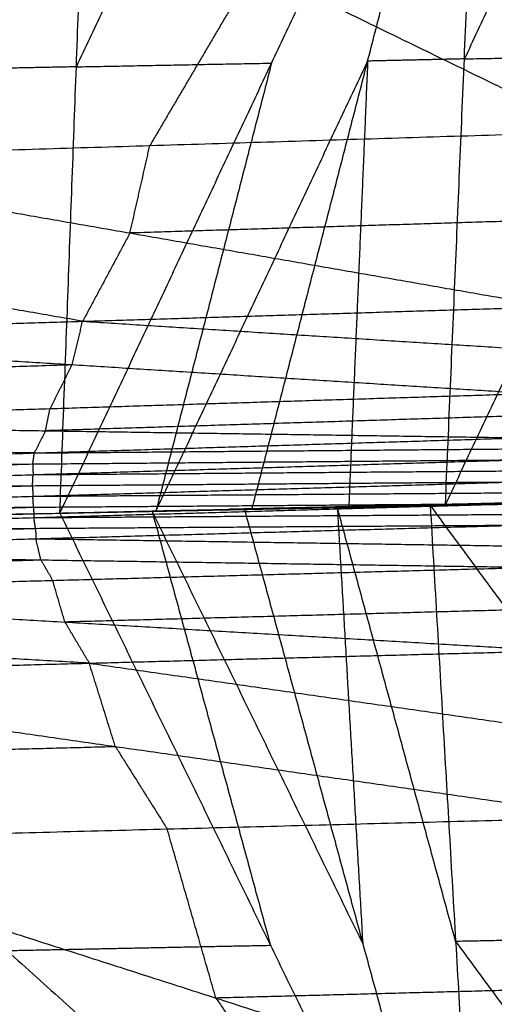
# Model space of a CAD drawing. Header units: millimetres. Extents: x -106 to 110, y -96 to 120.
# Tile 924 of 1020: x 103.82 to 105.05, y 13.77 to 16.34. Entities that reach past the tile are written whole.
import ezdxf

# ---------------------------------------------------------------- set-up
doc = ezdxf.new("R2010")
doc.units = ezdxf.units.MM
doc.header["$MEASUREMENT"] = 0
doc.layers.add('Default', color=7, linetype='Continuous', true_color=0x000000)

msp = doc.modelspace()

# ---------------------------------------------------------------- linework, layer by layer
at = {"layer": 'Default'}
for points in [[(104.9272, 15.0764, 11.2161), (105.4809, 16.2518, 10.4773), (106.0346, 17.4273, 9.7386)], [(105.5303, 17.4168, 9.4468), (105.2535, 16.8291, 9.8162), (104.9767, 16.2414, 10.1855)], [(103.9202, 15.0545, 10.6348), (104.4731, 16.2304, 9.8949), (105.0261, 17.4063, 9.155)], [(104.5162, 17.3966, 8.8672), (104.2397, 16.8086, 9.2372), (103.9632, 16.2207, 9.6071)], [(104.4221, 15.0651, 10.9224), (104.7241, 16.2357, 10.0387), (105.0261, 17.4063, 9.155)], [(104.9272, 15.0764, 11.2161), (104.9767, 16.2414, 10.1855), (105.0261, 17.4063, 9.155)], [(102.6804, 15.0297, 9.9427), (103.3433, 16.2083, 9.2611), (104.0062, 17.3868, 8.5795)], [(103.9202, 15.0545, 10.6348), (103.9632, 16.2207, 9.6071), (104.0062, 17.3868, 8.5795)], [(103.5461, 16.9092, 12.9709), (104.4286, 16.4801, 13.2766), (105.311, 16.0509, 13.5824)], [(104.4286, 16.4801, 13.2766), (104.2919, 16.2476, 13.2048), (104.1552, 16.0151, 13.1329)], [(104.1711, 15.0598, 10.7786), (104.4476, 15.6478, 10.4086), (104.7241, 16.2357, 10.0387)], [(104.7241, 16.2357, 10.0387), (104.6994, 15.6533, 10.554), (104.6747, 15.0708, 11.0692)], [(104.9767, 16.2414, 10.1855), (104.8504, 16.2385, 10.1121), (104.7241, 16.2357, 10.0387)], [(104.9767, 16.2414, 10.1855), (105.2288, 16.2466, 10.3314), (105.4809, 16.2518, 10.4773)], [(103.9632, 16.2207, 9.6071), (103.6533, 16.2145, 9.4341), (103.3433, 16.2083, 9.2611)], [(103.9632, 16.2207, 9.6071), (104.2182, 16.2256, 9.751), (104.4731, 16.2304, 9.8949)], [(104.4731, 16.2304, 9.8949), (104.3221, 15.6451, 10.3367), (104.1711, 15.0598, 10.7786)], [(102.9994, 15.9794, 12.6834), (104.1552, 16.0151, 13.1329), (105.311, 16.0509, 13.5824)], [(104.1033, 15.7866, 13.1217), (104.1292, 15.9008, 13.1273), (104.1552, 16.0151, 13.1329)], [(102.9994, 15.9794, 12.6834), (104.1033, 15.7866, 13.1217), (105.2071, 15.5938, 13.5599)], [(105.259, 15.8223, 13.5711), (104.6812, 15.8044, 13.3464), (104.1033, 15.7866, 13.1217)], [(104.1033, 15.7866, 13.1217), (104.0415, 15.6712, 13.088), (103.9797, 15.5559, 13.0543)], [(103.9797, 15.5559, 13.0543), (103.4278, 15.6523, 12.8352), (102.8759, 15.7487, 12.616)], [(102.7523, 15.518, 12.5487), (103.9797, 15.5559, 13.0543), (105.2071, 15.5938, 13.5599)], [(103.9519, 15.4427, 13.049), (103.9658, 15.4993, 13.0516), (103.9797, 15.5559, 13.0543)], [(103.9797, 15.5559, 13.0543), (104.5795, 15.5182, 13.3045), (105.1793, 15.4805, 13.5546)], [(102.7523, 15.518, 12.5487), (103.9519, 15.4427, 13.049), (105.1515, 15.3673, 13.5492)], [(102.6949, 15.4032, 12.5172), (103.3234, 15.4229, 12.7831), (103.9519, 15.4427, 13.049)], [(103.9519, 15.4427, 13.049), (103.9232, 15.3852, 13.0332), (103.8945, 15.3278, 13.0175)], [(102.6375, 15.2883, 12.4858), (103.8945, 15.3278, 13.0175), (105.1515, 15.3673, 13.5492)], [(103.8826, 15.2699, 13.0155), (103.8885, 15.2989, 13.0165), (103.8945, 15.3278, 13.0175)], [(105.1396, 15.3094, 13.5472), (104.5111, 15.2896, 13.2813), (103.8826, 15.2699, 13.0155)], [(102.6375, 15.2883, 12.4858), (103.8826, 15.2699, 13.0155), (105.1276, 15.2515, 13.5451)], [(103.8826, 15.2699, 13.0155), (103.868, 15.2409, 13.0075), (103.8533, 15.2118, 12.9995)], [(102.579, 15.1721, 12.4539), (103.8533, 15.2118, 12.9995), (105.1276, 15.2515, 13.5451)], [(103.8533, 15.2118, 12.9995), (103.2308, 15.221, 12.7347), (102.6083, 15.2302, 12.4698)], [(103.8494, 15.1831, 12.9989), (103.8514, 15.1974, 12.9992), (103.8533, 15.2118, 12.9995)], [(103.8533, 15.2118, 12.9995), (104.4885, 15.2173, 13.272), (105.1237, 15.2227, 13.5445)], [(102.579, 15.1721, 12.4539), (103.8494, 15.1831, 12.9989), (105.1198, 15.194, 13.5439)], [(102.5798, 15.1442, 12.4538), (103.2146, 15.1636, 12.7264), (103.8494, 15.1831, 12.9989)], [(102.5806, 15.1163, 12.4538), (103.8502, 15.1552, 12.9989), (105.1198, 15.194, 13.5439)], [(103.8494, 15.1831, 12.9989), (103.8498, 15.1691, 12.9989), (103.8502, 15.1552, 12.9989)], [(103.8487, 15.1264, 12.9987), (103.8495, 15.1408, 12.9988), (103.8502, 15.1552, 12.9989)], [(103.8502, 15.1552, 12.9989), (104.4843, 15.1602, 13.2713), (105.1183, 15.1652, 13.5438)], [(102.5806, 15.1163, 12.4538), (103.8487, 15.1264, 12.9987), (105.1169, 15.1364, 13.5437)], [(102.5814, 15.0886, 12.4538), (103.2151, 15.1075, 12.7262), (103.8487, 15.1264, 12.9987)], [(102.5822, 15.0609, 12.4537), (103.8496, 15.0987, 12.9987), (105.1169, 15.1364, 13.5437)], [(103.8487, 15.1264, 12.9987), (103.8492, 15.1125, 12.9987), (103.8496, 15.0987, 12.9987)], [(103.8496, 15.0987, 12.9987), (104.4841, 15.1033, 13.2714), (105.1187, 15.108, 13.544)], [(102.5822, 15.0609, 12.4537), (103.8514, 15.0702, 12.9991), (105.1206, 15.0796, 13.5444)], [(102.5839, 15.0063, 12.4538), (103.8522, 15.043, 12.9991), (105.1206, 15.0796, 13.5444)], [(103.8514, 15.0702, 12.9991), (103.8505, 15.0844, 12.9989), (103.8496, 15.0987, 12.9987)], [(103.9201, 15.0549, 10.6349), (104.3678, 15.0648, 10.8907), (104.8155, 15.0747, 11.1464)], [(104.4221, 15.0651, 10.9224), (104.6747, 15.0708, 11.0692), (104.9272, 15.0764, 11.2161)], [(104.4221, 15.0651, 10.9224), (104.6188, 15.0699, 11.0344), (104.8155, 15.0747, 11.1464)], [(104.8713, 15.0755, 11.1812), (104.773, 15.0731, 11.1252), (104.6747, 15.0708, 11.0692)], [(104.7911, 15.0723, 11.132), (105.2258, 15.0808, 11.3866), (105.6604, 15.0893, 11.6412)], [(104.7911, 15.0723, 11.132), (105.0837, 15.0785, 11.3057), (105.3762, 15.0846, 11.4794)], [(105.2293, 15.081, 11.3865), (105.0119, 15.0767, 11.2592), (104.7946, 15.0725, 11.1319)], [(104.7981, 15.0727, 11.1318), (105.2359, 15.0815, 11.3868), (105.6737, 15.0903, 11.6418)], [(104.7981, 15.0727, 11.1318), (105.2293, 15.081, 11.3865), (105.6604, 15.0893, 11.6412)], [(105.2392, 15.0819, 11.3879), (105.0203, 15.0775, 11.2604), (104.8014, 15.0731, 11.1329)], [(104.8047, 15.0735, 11.1341), (105.2455, 15.0832, 11.3904), (105.6863, 15.0929, 11.6466)], [(104.8047, 15.0735, 11.1341), (105.2392, 15.0819, 11.3879), (105.6737, 15.0903, 11.6418)], [(105.2484, 15.0837, 11.3928), (105.0281, 15.0788, 11.2647), (104.8077, 15.074, 11.1365)], [(104.8106, 15.0744, 11.139), (105.2542, 15.0851, 11.3975), (105.6978, 15.0957, 11.656)], [(104.8106, 15.0744, 11.139), (105.2484, 15.0837, 11.3928), (105.6863, 15.0929, 11.6466)], [(104.8106, 15.0744, 11.139), (104.8131, 15.0745, 11.1427), (104.8155, 15.0747, 11.1464)], [(105.2566, 15.0852, 11.4012), (105.0348, 15.0799, 11.2719), (104.8131, 15.0745, 11.1427)], [(104.8155, 15.0747, 11.1464), (105.2616, 15.0856, 11.4082), (105.7078, 15.0965, 11.67)], [(104.8155, 15.0747, 11.1464), (105.2566, 15.0852, 11.4012), (105.6978, 15.0957, 11.656)], [(104.8155, 15.0747, 11.1464), (105.1256, 15.0814, 11.3309), (105.4356, 15.0882, 11.5155)], [(104.8155, 15.0747, 11.1464), (104.8713, 15.0755, 11.1812), (104.9272, 15.0764, 11.2161)], [(104.8393, 15.0734, 11.1622), (104.9856, 15.0765, 11.249), (105.1319, 15.0795, 11.3359)], [(105.1814, 15.0823, 11.3658), (105.0264, 15.0789, 11.2735), (104.8713, 15.0755, 11.1812)], [(104.8875, 15.0745, 11.1923), (105.1319, 15.0795, 11.3359), (105.3762, 15.0846, 11.4794)], [(104.9272, 15.0764, 11.2161), (105.1814, 15.0823, 11.3658), (105.4356, 15.0882, 11.5155)], [(102.5365, 15.0238, 9.8553), (103.2284, 15.0392, 10.245), (103.9202, 15.0545, 10.6348)], [(102.5433, 15.0269, 9.868), (103.2317, 15.0407, 10.2514), (103.9202, 15.0545, 10.6348)], [(102.5551, 15.0246, 9.8586), (103.2376, 15.0396, 10.2467), (103.9202, 15.0545, 10.6348)], [(102.5689, 15.0269, 9.8638), (103.2445, 15.0407, 10.2493), (103.9202, 15.0545, 10.6348)], [(102.5783, 15.0296, 9.8703), (103.2492, 15.0421, 10.2525), (103.9202, 15.0545, 10.6348)], [(102.5822, 15.0302, 9.8796), (103.2512, 15.0424, 10.2572), (103.9202, 15.0545, 10.6348)], [(102.5831, 15.0336, 12.4537), (103.2172, 15.0519, 12.7264), (103.8514, 15.0702, 12.9991)], [(102.6804, 15.0297, 9.9427), (103.3003, 15.0421, 10.2887), (103.9202, 15.0545, 10.6348)], [(103.8514, 15.0702, 12.9991), (103.8518, 15.0566, 12.9991), (103.8522, 15.043, 12.9991)], [(103.8522, 15.043, 12.9991), (104.4886, 15.0473, 13.2722), (105.1249, 15.0516, 13.5452)], [(103.9201, 15.0549, 10.6349), (104.3654, 15.0647, 10.887), (104.8106, 15.0744, 11.139)], [(103.9201, 15.0549, 10.6349), (104.3624, 15.0642, 10.8845), (104.8047, 15.0735, 11.1341)], [(103.9201, 15.0549, 10.6349), (104.3591, 15.0638, 10.8833), (104.7981, 15.0727, 11.1318)], [(103.9201, 15.0549, 10.6349), (104.3556, 15.0636, 10.8834), (104.7911, 15.0723, 11.132)], [(103.9201, 15.0549, 10.6349), (104.1711, 15.06, 10.7787), (104.4221, 15.0651, 10.9224)], [(103.9201, 15.0549, 10.6349), (104.1612, 15.0597, 10.7729), (104.4023, 15.0644, 10.9108)], [(103.9202, 15.0545, 10.6348), (104.1711, 15.0598, 10.7786), (104.4221, 15.0651, 10.9224)], [(103.9202, 15.0545, 10.6348), (104.1612, 15.0595, 10.7728), (104.4023, 15.0644, 10.9108)], [(103.9202, 15.0545, 10.6348), (104.4702, 13.9257, 9.8081), (105.0202, 12.7968, 8.9814)], [(104.1612, 15.0597, 10.7729), (104.3789, 15.064, 10.8971), (104.5967, 15.0684, 11.0214)], [(104.3556, 15.0636, 10.8834), (104.2584, 15.0616, 10.8282), (104.1612, 15.0597, 10.7729)], [(104.1612, 15.0595, 10.7728), (104.3157, 14.4926, 10.2904), (104.4702, 13.9257, 9.8081)], [(104.7112, 13.9306, 9.9461), (104.4362, 14.495, 10.3594), (104.1612, 15.0595, 10.7728)], [(104.1711, 15.06, 10.7787), (104.2694, 15.0624, 10.8347), (104.3678, 15.0648, 10.8907)], [(104.3556, 15.0636, 10.8834), (104.5751, 15.068, 11.0077), (104.7946, 15.0725, 11.1319)], [(104.3591, 15.0638, 10.8833), (104.5802, 15.0684, 11.0081), (104.8014, 15.0731, 11.1329)], [(104.7946, 15.0725, 11.1319), (104.5768, 15.0681, 11.0076), (104.3591, 15.0638, 10.8833)], [(104.3624, 15.0642, 10.8845), (104.585, 15.0691, 11.0105), (104.8077, 15.074, 11.1365)], [(104.8014, 15.0731, 11.1329), (104.5819, 15.0686, 11.0087), (104.3624, 15.0642, 10.8845)], [(104.3654, 15.0647, 10.887), (104.5892, 15.0696, 11.0148), (104.8131, 15.0745, 11.1427)], [(104.8077, 15.074, 11.1365), (104.5865, 15.0693, 11.0117), (104.3654, 15.0647, 10.887)], [(104.8131, 15.0745, 11.1427), (104.5904, 15.0697, 11.0167), (104.3678, 15.0648, 10.8907)], [(104.3678, 15.0648, 10.8907), (104.4933, 15.0673, 10.9625), (104.6188, 15.0699, 11.0344)], [(104.4023, 15.0644, 10.9108), (104.6449, 15.0694, 11.0516), (104.8875, 15.0745, 11.1923)], [(104.4023, 15.0644, 10.9108), (104.5967, 15.0684, 11.0214), (104.7911, 15.0723, 11.132)], [(104.4023, 15.0644, 10.9108), (104.7112, 13.9306, 9.9461), (105.0202, 12.7968, 8.9814)], [(104.8393, 15.0734, 11.1622), (104.718, 15.0709, 11.0918), (104.5967, 15.0684, 11.0214)], [(104.5967, 15.0684, 11.0214), (104.6208, 15.0689, 11.0365), (104.6449, 15.0694, 11.0516)], [(104.6747, 15.0708, 11.0692), (104.6467, 15.0703, 11.0518), (104.6188, 15.0699, 11.0344)], [(104.6449, 15.0694, 11.0516), (104.6781, 14.5, 10.4988), (104.7112, 13.9306, 9.9461)], [(104.9539, 13.9356, 10.0869), (104.7994, 14.5025, 10.5692), (104.6449, 15.0694, 11.0516)], [(104.7911, 15.0723, 11.132), (104.8393, 15.0734, 11.1622), (104.8875, 15.0745, 11.1923)], [(104.7911, 15.0723, 11.132), (104.7946, 15.0725, 11.1319), (104.7981, 15.0727, 11.1318)], [(104.7981, 15.0727, 11.1318), (104.8014, 15.0731, 11.1329), (104.8047, 15.0735, 11.1341)], [(104.8047, 15.0735, 11.1341), (104.8077, 15.074, 11.1365), (104.8106, 15.0744, 11.139)], [(104.8875, 15.0745, 11.1923), (104.9539, 13.9356, 10.0869), (105.0202, 12.7968, 8.9814)], [(104.8875, 15.0745, 11.1923), (105.7135, 13.951, 10.5281), (106.5395, 12.8275, 9.8638)], [(102.5433, 15.0269, 9.868), (103.7817, 13.9118, 9.4247), (105.0202, 12.7968, 8.9814)], [(102.5839, 15.0063, 12.4538), (103.8566, 15.0149, 12.9999), (105.1293, 15.0235, 13.546)], [(102.5857, 14.9521, 12.4538), (103.8575, 14.9878, 12.9999), (105.1293, 15.0235, 13.546)], [(103.8566, 15.0149, 12.9999), (103.8544, 15.0289, 12.9995), (103.8522, 15.043, 12.9991)], [(102.5848, 14.9792, 12.4538), (103.2207, 14.9971, 12.7268), (103.8566, 15.0149, 12.9999)], [(103.8566, 15.0149, 12.9999), (103.8571, 15.0014, 12.9999), (103.8575, 14.9878, 12.9999)], [(103.8575, 14.9878, 12.9999), (104.4999, 14.978, 13.274), (105.1422, 14.9683, 13.5482)], [(103.8704, 14.9326, 13.0021), (103.864, 14.9602, 13.001), (103.8575, 14.9878, 12.9999)], [(102.5857, 14.9521, 12.4538), (103.8704, 14.9326, 13.0021), (105.1551, 14.913, 13.5503)], [(102.6167, 14.8985, 12.4689), (103.2436, 14.9155, 12.7355), (103.8704, 14.9326, 13.0021)], [(103.8704, 14.9326, 13.0021), (103.8859, 14.9058, 13.0096), (103.9014, 14.879, 13.0172)], [(102.6477, 14.8449, 12.484), (103.9014, 14.879, 13.0172), (105.1551, 14.913, 13.5503)], [(103.9332, 14.7701, 13.0222), (103.9173, 14.8245, 13.0197), (103.9014, 14.879, 13.0172)], [(102.6477, 14.8449, 12.484), (103.9332, 14.7701, 13.0222), (105.2188, 14.6952, 13.5604)], [(105.1869, 14.8041, 13.5554), (104.5601, 14.7871, 13.2888), (103.9332, 14.7701, 13.0222)], [(103.9332, 14.7701, 13.0222), (103.9651, 14.7164, 13.0378), (103.997, 14.6627, 13.0534)], [(103.997, 14.6627, 13.0534), (103.3543, 14.7001, 12.7843), (102.7115, 14.7376, 12.5152)], [(102.7753, 14.6302, 12.5464), (103.997, 14.6627, 13.0534), (105.2188, 14.6952, 13.5604)], [(103.997, 14.6627, 13.0534), (104.6419, 14.5702, 13.3126), (105.2867, 14.4776, 13.5719)], [(104.065, 14.4451, 13.0649), (104.031, 14.5539, 13.0591), (103.997, 14.6627, 13.0534)], [(102.7753, 14.6302, 12.5464), (104.065, 14.4451, 13.0649), (105.3546, 14.26, 13.5833)], [(102.9107, 14.4148, 12.6128), (103.4878, 14.4299, 12.8388), (104.065, 14.4451, 13.0649)], [(104.065, 14.4451, 13.0649), (104.1327, 14.3374, 13.0981), (104.2004, 14.2296, 13.1313)], [(103.0461, 14.1993, 12.6792), (104.2004, 14.2296, 13.1313), (105.3546, 14.26, 13.5833)], [(104.3277, 13.7877, 13.1566), (104.264, 14.0087, 13.1439), (104.2004, 14.2296, 13.1313)], [(103.0461, 14.1993, 12.6792), (104.3277, 13.7877, 13.1566), (105.6093, 13.3761, 13.6341)], [(105.7135, 13.951, 10.5281), (105.3337, 13.9433, 10.3075), (104.9539, 13.9356, 10.0869)], [(103.7817, 13.9118, 9.4247), (104.126, 13.9188, 9.6164), (104.4702, 13.9257, 9.8081)], [(104.9539, 13.9356, 10.0869), (105.3668, 13.3739, 9.7547), (105.7798, 12.8122, 9.4226)], [(103.1101, 13.8978, 9.0495), (103.7293, 13.3403, 8.8278), (104.3485, 12.7828, 8.6061)], [(105.482, 13.818, 13.6087), (104.9048, 13.8029, 13.3827), (104.3277, 13.7877, 13.1566)], [(104.3277, 13.7877, 13.1566), (104.4771, 13.5704, 13.228), (104.6266, 13.3531, 13.2995)]]:
    msp.add_open_spline(points, degree=2, dxfattribs=at)

doc.saveas('drawing.dxf')
